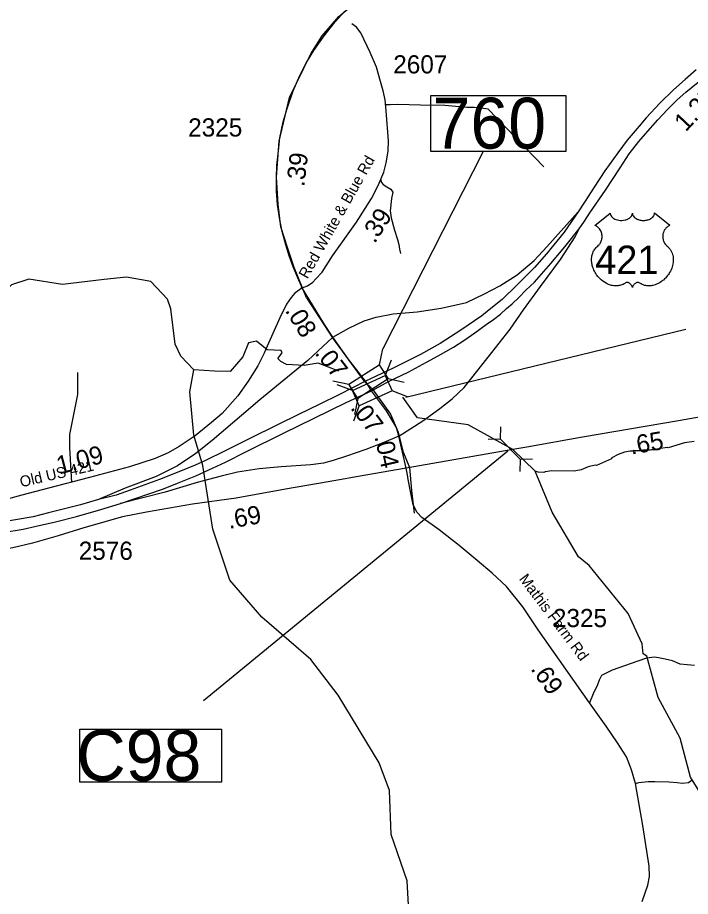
# Model space of a CAD drawing. Extents: x 1248089 to 1457196, y 820910 to 988753.
# Drawn here: x 1409048 to 1413674, y 877378 to 883421 of the extents above; entities that cross this region are included whole.
import ezdxf

# ---------------------------------------------------------------- set-up
doc = ezdxf.new("R2010")
doc.units = 0
for name, color, linetype in [('Exist Hydrographic Misc Water Feature', 7, 'Continuous'), ('Exist Road Non-System Type 51', 7, 'Continuous'), ('Exist Road Primary Interstate Ramp 1 Lane Attributed', 7, 'Continuous'), ('Exist Road Primary US Divided Attributed', 7, 'Continuous'), ('Exist Road Primary US Mileage Hundredths English Label', 7, 'Continuous'), ('Exist Road Primary US Service Attributed', 7, 'Continuous'), ('Exist Road Primary US Shield Number Label', 7, 'Continuous'), ('Exist Road Primary US Structure Standard Bridge CELL', 7, 'Continuous'), ('Exist Road Secondary Structure Culvert CELL', 7, 'Continuous'), ('Exist Road Secondary Type 51 Attributed', 7, 'Continuous'), ('Exist Road Secondary Type 51 Label', 7, 'Continuous'), ('Prop GRAU CAT1 Cell', 7, 'Continuous'), ('Prop Guardrail', 7, 'Continuous'), ('Prop Guardrail Anchor Unit CELL', 7, 'Continuous'), ('Prop Horizontal Alignment Direction Label', 7, 'Continuous'), ('Prop Lane Lines', 7, 'Continuous')]:
    doc.layers.add(name, color=color, linetype=linetype)

msp = doc.modelspace()

# ---------------------------------------------------------------- linework, layer by layer
at = {"layer": 'Exist Hydrographic Misc Water Feature'}
for points in [[(1409643.4, 881618.9), (1409356.3, 881585.2), (1409124.3, 881622.8), (1409006.3, 881582.5), (1408674.3, 881257.6), (1408387.2, 881105.8), (1407870.3, 881099.8), (1407673.2, 881212.1), (1407649.2, 881278.3), (1407643.5, 881298.1), (1407709.2, 881342.7), (1407827.2, 881409.2), (1407839.2, 881599.5), (1407817.7, 881654.6)], [(1410260.3, 880999.1), (1410170.3, 881092.9), (1410130.3, 881175.8), (1410101.3, 881419.3), (1410078.3, 881485.4), (1409963.2, 881606), (1409797.3, 881635.5), (1409643.4, 881618.9)], [(1411257.3, 880990.3), (1411113.3, 881044.3), (1411019.1, 881028.1), (1410897, 881035.9), (1410858.7, 881055.9), (1410837.1, 881077.6), (1410867, 881115.9), (1410860.4, 881132.5), (1410763.9, 881137.5), (1410690.7, 881195.8), (1410635.7, 881184.1), (1410595.8, 881087.6), (1410509.3, 880987.6), (1410402.3, 880989.7), (1410260.3, 880999.1)], [(1411478.4, 876349), (1411652.4, 876713.2), (1411643.3, 877061.4), (1411738.4, 877276.2), (1411726.3, 877486.6), (1411615.3, 877803.9), (1411605.3, 878106.1), (1411533.3, 878297.9), (1411251.3, 878763.2), (1411063.3, 879006.7), (1410727.3, 879299), (1410507.3, 879553), (1410389.3, 879903.4), (1410322.3, 880341.3), (1410260.3, 880549.4), (1410232.3, 880848.7), (1410260.3, 880999.1)], [(1414776.4, 876574.8), (1414498.4, 876823.3), (1414409.4, 876949.8), (1414364.4, 877216.7), (1414339.4, 877233.6), (1414332.4, 877319.1), (1414244.4, 877504.7), (1413796.4, 878002.9), (1413674.4, 878199), (1413604.4, 878466.4), (1413451.4, 878745.2), (1413373.4, 879029.1), (1413349.4, 879046), (1413342.4, 879115.1), (1413246.3, 879323.8), (1412977.3, 879654.3), (1412904.8, 879713.3), (1412722.6, 880021.1), (1412605.4, 880302.2), (1412453.6, 880451.9), (1412146.3, 880619.8), (1411796.3, 880669.5), (1411695.6, 880811.6)], [(1413698.6, 880506.8), (1413634.3, 880496.3), (1413521.7, 880462.7), (1413517.4, 880464.9), (1413453.5, 880456.3), (1413429.4, 880448.8), (1413405.4, 880449.4), (1413397.3, 880445.5), (1413347.4, 880446.6), (1413333.2, 880443), (1413293.2, 880441.8), (1413285.2, 880444.1), (1413277.1, 880440.2), (1413259.2, 880440.6), (1413221.1, 880433.4), (1413176.7, 880416.5), (1413134.2, 880393.4), (1413132.1, 880387.4), (1413027.1, 880341.8), (1413019.8, 880343), (1412970.8, 880331), (1412922.4, 880312), (1412874.2, 880301.2), (1412720.2, 880304.5), (1412674.1, 880297.6), (1412666.1, 880293.8), (1412626.1, 880294.7), (1412605.4, 880302.2)]]:
    msp.add_lwpolyline(points, dxfattribs=at)
at = {"layer": 'Exist Road Non-System Type 51'}
for points in [[(1411034.7, 881494.3), (1410948.7, 881701.6), (1410903.4, 881840.3), (1410858.2, 881981.8), (1410838.4, 882134.7), (1410827.1, 882324.4), (1410846.9, 882572.1), (1410917.6, 882872.2), (1411064.7, 883172.3), (1411141.1, 883295.4), (1411257, 883428.5), (1411328.8, 883489.9)], [(1411573.4, 882824), (1411608.7, 882823.4), (1411661.7, 882825.3), (1411819, 882821.4), (1411984.2, 882819.4), (1412135.6, 882803.7), (1412188.7, 882805.3), (1412237.9, 882801.3), (1412281.1, 882793.9), (1412665.8, 882395.2)], [(1411543.3, 882312), (1411549.9, 882287.7), (1411561.7, 882273.9), (1411587.3, 882256.2), (1411612.9, 882240.5), (1411628.6, 882220.8), (1411618.8, 882177.5), (1411608.9, 882092.9), (1411616.8, 882043.7), (1411638.4, 881959.1), (1411660.1, 881894.2), (1411669.9, 881860.7), (1411673.8, 881829.2), (1411679.7, 881799.7)], [(1411034.7, 881494.3), (1411218.2, 881212.3), (1411427.8, 880923.8), (1411486.8, 880864.8), (1411611.3, 880694.3), (1411663.7, 880569.8), (1411696.4, 880438.6), (1411742.3, 880327.2), (1411755.4, 880169.8), (1411775.1, 880012.5)], [(1409421.1, 880223.8), (1409412.6, 880342.7), (1409407, 880464.4), (1409407, 880555), (1409460.7, 880829.6), (1409460.7, 880979.6)], [(1413701.9, 878966.6), (1413651.1, 878969.8), (1413603.6, 878974.8), (1413549.6, 878997.7), (1413500.4, 879009.2), (1413454.6, 879019), (1413426.7, 879023.9), (1413372.7, 879015.7), (1413312.1, 878996.1), (1413136.8, 878933.8), (1413061.4, 878897.7), (1413046.7, 878864.9), (1413035.2, 878833.8), (1413004.1, 878771.5), (1412978.9, 878710)], [(1413296.3, 878154.1), (1413318.6, 878161.9), (1413382.9, 878168), (1413428.7, 878169.5), (1413525.1, 878166.4), (1413583.2, 878161.9), (1413616.9, 878157.3), (1413661.2, 878161.9), (1413687.2, 878181.8)]]:
    msp.add_lwpolyline(points, dxfattribs=at)
at = {"layer": 'Exist Road Primary Interstate Ramp 1 Lane Attributed'}
for points in [[(1411215.9, 881224.3), (1411324.9, 881285.6), (1411431.6, 881335.5), (1411513.4, 881360.5), (1411629.2, 881383.2), (1411794.9, 881396.8), (1411960.7, 881421.8), (1412133.3, 881462.7), (1412257, 881521.7), (1412363.8, 881576.2), (1412481.8, 881651.2), (1412598.8, 881751.1), (1412687.4, 881844.2), (1412902.5, 882086)], [(1411670, 880543), (1411833.5, 880647.5), (1411951.6, 880733.8), (1412035.6, 880799.6), (1412117.4, 880876.8), (1412170.8, 880944.9), (1412309.3, 881117.5), (1412435.3, 881278.8), (1412527.3, 881410.5), (1412643.1, 881571.7), (1412780.5, 881757.9), (1412881.5, 881912.3), (1412909.3, 881968.5)], [(1411215.9, 881224.3), (1411042.2, 881063), (1410712.9, 880792.8), (1410586.9, 880683.8), (1410384.8, 880513.5), (1410272.4, 880422.7), (1410147.5, 880338.7), (1410001, 880266), (1409787.6, 880184.2), (1409604.8, 880107)], [(1411670, 880543), (1411554.2, 880495.3), (1411443, 880452.2), (1411309, 880404.5), (1411218.2, 880375), (1411150, 880356.8), (1411063.8, 880345.5), (1410859.4, 880331.8), (1410708.4, 880318.2), (1410560.8, 880295.5), (1410447.2, 880268.3), (1410282.6, 880225.1), (1410062.3, 880157), (1409754.7, 880079.8)]]:
    msp.add_lwpolyline(points, dxfattribs=at)
at = {"layer": 'Exist Road Primary US Divided Attributed'}
for points in [[(1413714.3, 883061.3), (1413637.7, 882995.5), (1413558.2, 882923.9), (1413464.5, 882832), (1413369.2, 882730.9), (1413322, 882675.3), (1413239.1, 882577.6), (1413173.9, 882491.3), (1413085.3, 882366.4), (1413012.1, 882255.2), (1412949.6, 882157.5), (1412902.5, 882086)], [(1412909.3, 881968.5), (1412945.7, 882020.7), (1412983.1, 882077.5), (1413090.4, 882234.7), (1413191.5, 882388), (1413253.3, 882485.1), (1413319.2, 882568), (1413365.2, 882621.9), (1413449.2, 882718.4), (1413516.8, 882788.2), (1413582.6, 882854.1), (1413643.3, 882908), (1413763.1, 883007.4)], [(1412902.5, 882086), (1412804.9, 881945.2), (1412685.1, 881796.5), (1412602.2, 881703.4), (1412480.1, 881581.9), (1412379.1, 881482), (1412312.7, 881429.8), (1412240, 881369.6), (1412094.7, 881270.8), (1411952.2, 881178.8), (1411818.2, 881103.9), (1411629.2, 881009.7), (1411439, 880920)], [(1411481, 880855.3), (1411603.1, 880920), (1411732.5, 880983.6), (1411860.2, 881050.5), (1411939.7, 881094.8), (1412044.7, 881153.9), (1412116.3, 881201.5), (1412191.2, 881252.6), (1412270.1, 881310.5), (1412320.1, 881345.7), (1412367.7, 881382.1), (1412409.8, 881419.5), (1412448.4, 881452.5), (1412493.2, 881496.7), (1412543.2, 881545.6), (1412602.8, 881602.3), (1412714.6, 881729.5), (1412811.1, 881845.3), (1412909.3, 881968.5)], [(1411439, 880920), (1411260.7, 880830.3), (1411121.7, 880759.9), (1410978.6, 880691.8), (1410835.5, 880620.2), (1410645.4, 880527.1), (1410469.9, 880440.8), (1410338.8, 880376.1), (1410269.6, 880344.3), (1410178.7, 880306.9), (1410022.6, 880245.6), (1409822.2, 880171.8), (1409726.3, 880137.7), (1409604.8, 880107)], [(1409754.7, 880079.8), (1410049.9, 880179.7), (1410147.5, 880219.4), (1410273, 880269.4), (1410387.6, 880322.8), (1410476.2, 880363.6), (1410622.1, 880436.3), (1410877, 880562.3), (1411086.5, 880665.6), (1411307.9, 880773.5), (1411481, 880855.3)], [(1409604.8, 880107), (1409481, 880071.8), (1409259.6, 880015.1), (1409154, 879989), (1409033.7, 879967.4), (1408787.3, 879925.4), (1408642, 879908.3), (1408488.7, 879891.3), (1408320.7, 879880), (1408107.2, 879864.1), (1407585.2, 879847.7), (1405296.8, 879771.1)], [(1405495.2, 879708.1), (1405775.1, 879718.7), (1406038, 879729), (1406286.1, 879739.2), (1406543.2, 879746), (1406774.3, 879753.9), (1407005.3, 879763), (1407252.3, 879769.8), (1407503.8, 879778.9), (1407822.2, 879790.3), (1408038.5, 879799.3), (1408263.9, 879805), (1408417.7, 879816.4), (1408611.3, 879834.5), (1408817.4, 879861.8), (1408945.7, 879881.1), (1409085.9, 879903.8), (1409175.6, 879924.2), (1409307.9, 879953.8), (1409453.2, 879990.1), (1409620.7, 880037.8), (1409754.7, 880079.8)]]:
    msp.add_lwpolyline(points, dxfattribs=at)
at = {"layer": 'Exist Road Primary US Service Attributed'}
msp.add_lwpolyline([(1411004.7, 881562), (1410951.9, 881523.7), (1410928.2, 881497.3), (1410896.5, 881451), (1410851.6, 881357.3), (1410755.2, 881141.9), (1410742, 881114.2), (1410699.7, 881025.7), (1410632.4, 880921.3), (1410561.1, 880820.9), (1410454.2, 880699.4), (1410381.6, 880636), (1410268, 880546.2), (1410158.4, 880470.9), (1410083.2, 880427.3), (1409993.4, 880389), (1409816.5, 880330.9), (1409541.8, 880258.2), (1409260.6, 880184.2), (1409077.1, 880136.7), (1408806.4, 880064)], dxfattribs=at)
at = {"layer": 'Exist Road Primary US Structure Standard Bridge CELL'}
for p, q in [((1411556.7, 881144.3), (1411532.8, 881033.7)), ((1411615.7, 881065.1), (1411575.5, 880959.3)), ((1411706.3, 880912.5), (1411595.7, 880936.4)), ((1411325.7, 880897.5), (1411215.1, 880921.3)), ((1411350.3, 880855.8), (1411244.5, 880896)), ((1411728.8, 880813.5), (1411623, 880853.7)), ((1411396.7, 880752.5), (1411356.5, 880646.7)), ((1411387.1, 880802.4), (1411363.3, 880691.7))]:
    msp.add_line(p, q, dxfattribs=at)
for points in [[(1411595.7, 880936.4), (1411387.4, 880801.9), (1411324.6, 880899.2), (1411532.8, 881033.7)], [(1411623, 880853.7), (1411396.9, 880752.1), (1411349.4, 880857.7), (1411575.5, 880959.3)]]:
    msp.add_lwpolyline(points, close=True, dxfattribs=at)
at = {"layer": 'Exist Road Secondary Structure Culvert CELL'}
for p, q in [((1412368.9, 880607.8), (1412366.2, 880524.6)), ((1412282.9, 880522.8), (1412366.2, 880524.6)), ((1412366.2, 880524.6), (1412505.6, 880383.5)), ((1412502.9, 880300.3), (1412505.6, 880383.5)), ((1412588.9, 880385.3), (1412505.6, 880383.5))]:
    msp.add_line(p, q, dxfattribs=at)
at = {"layer": 'Exist Road Secondary Type 51 Attributed'}
for points in [[(1411004.7, 881562), (1410967.5, 881648.2), (1410942.9, 881708), (1410914.8, 881781.9), (1410891.9, 881859.2), (1410867.3, 881950.7), (1410851.5, 882029.8), (1410835.7, 882135.3), (1410828.6, 882226.8), (1410826.9, 882318.2), (1410830.4, 882404.4), (1410840.9, 882504.6), (1410851.5, 882594.3), (1410874.3, 882703.3), (1410900.7, 882794.8), (1410942.9, 882917.8), (1410988.6, 883021.6), (1411034.3, 883113), (1411083.5, 883193.9), (1411155.6, 883295.9), (1411231.1, 883390.9), (1411296.2, 883463)], [(1411004.7, 881562), (1411041.3, 881576.1), (1411078.2, 881602.5), (1411099.3, 881625.4), (1411141.5, 881671.1), (1411213.6, 881781.9), (1411377, 882014), (1411480.7, 882177.5), (1411526.4, 882265.4), (1411565.1, 882356.9), (1411580.9, 882421.9), (1411596.7, 882502.8), (1411598.5, 882573.2), (1411580.9, 882778.9), (1411573.9, 882856.3), (1411561.6, 882917.8), (1411544, 882981.2), (1411515.9, 883079.6), (1411471.9, 883181.6), (1411406.9, 883315.3), (1411377, 883354), (1411345.4, 883378.6)], [(1411215.9, 881224.3), (1411156.9, 881310.5), (1410999, 881569.4)], [(1411439, 880920), (1411320.4, 881074.4), (1411215.9, 881224.3)], [(1411481, 880855.3), (1411461.1, 880888.2), (1411439, 880920)], [(1414948.3, 880887.4), (1414749.9, 880858.8), (1413982, 880715.9), (1413591.8, 880647.5), (1412931.5, 880535.4), (1412548, 880467), (1412453.6, 880451.9), (1411719.2, 880323.7)], [(1411670, 880543), (1411653.6, 880602.1), (1411584.9, 880717.9), (1411481, 880855.3)], [(1411719.2, 880323.7), (1411670, 880543)], [(1411719.2, 880323.7), (1411442.4, 880275.3), (1411183.2, 880229.3), (1410890, 880178.5), (1410550.5, 880116.8), (1410249.4, 880075), (1409932.9, 880020.7), (1409769.6, 879988), (1409503.7, 879911.7), (1409326.6, 879857.2), (1409150.1, 879806.7), (1409015, 879774.4), (1408962.2, 879766.4), (1408773.7, 879730.1), (1408493.2, 879702.8), (1408220.8, 879696), (1408120.8, 879693.8)], [(1413343.1, 877343.1), (1413382.2, 877456.2), (1413393.2, 877515.8), (1413391, 877586.4), (1413346.9, 877866.6), (1413296.3, 878154.1), (1413267.7, 878249), (1413234.6, 878337.2), (1413172.9, 878434.3), (1413093.5, 878549), (1412978.9, 878710), (1412626.7, 879211.7), (1412520.9, 879368.3), (1412408.9, 879508.4), (1412309.7, 879601.1), (1412208.3, 879687.1), (1412084.9, 879790.8), (1411946, 879898.9), (1411826.2, 879983.3), (1411795.5, 880017.3), (1411768.3, 880069.6), (1411751.2, 880151.3), (1411732.5, 880245.6), (1411728, 880276.2), (1411719.2, 880323.7)]]:
    msp.add_lwpolyline(points, dxfattribs=at)
at = {"layer": 'Prop Guardrail'}
for p, q in [((1411561.7, 881144.4), (1412248.5, 882497)), ((1411717.8, 880811.4), (1413642.8, 881279.6))]:
    msp.add_line(p, q, dxfattribs=at)
msp.add_lwpolyline([(1411888.4, 882884.1), (1412817.4, 882884.1), (1412817.4, 882500), (1411888.4, 882500)], close=True, dxfattribs=at)
at = {"layer": 'Prop Guardrail Anchor Unit CELL'}
msp.add_line((1412418.6, 880439.6), (1410325.2, 878724.1), dxfattribs=at)
msp.add_lwpolyline([(1409474.9, 878529.3), (1410448.6, 878529.3), (1410448.6, 878162.9), (1409474.9, 878162.9)], close=True, dxfattribs=at)
at = {"layer": 'Prop Horizontal Alignment Direction Label'}
msp.add_lwpolyline([(1413122.9, 882076.8), (1413123.2, 882072.4), (1413124.3, 882067.2), (1413125.1, 882064.5), (1413127.5, 882059.4), (1413131.6, 882053.3), (1413137.2, 882047.3), (1413143.5, 882042.1), (1413147.8, 882039.3), (1413155, 882035.4), (1413163.3, 882032), (1413172.4, 882029.3), (1413181.8, 882027.5), (1413192, 882026.3), (1413202.1, 882026.1), (1413213, 882027), (1413225.1, 882029.3), (1413230.7, 882030.7), (1413236.9, 882032.9), (1413242.7, 882035.2), (1413249, 882038.6), (1413254.1, 882041.9), (1413258.1, 882044.8), (1413263.7, 882050.2), (1413268.2, 882055.8), (1413270.1, 882058.9), (1413271.7, 882061.9), (1413274, 882068.3), (1413274.6, 882071.2), (1413275, 882077), (1413275.4, 882072.1), (1413275.9, 882069), (1413276.7, 882066), (1413278, 882062.8), (1413280.2, 882058.3), (1413282.7, 882054.5), (1413287.5, 882048.9), (1413290.4, 882046.2), (1413293.1, 882044), (1413300.3, 882039), (1413308.8, 882034.7), (1413312.9, 882032.9), (1413317.2, 882031.4), (1413322.6, 882029.8), (1413328.2, 882028.5), (1413333.7, 882027.5), (1413339.4, 882026.7), (1413345.1, 882026.3), (1413349.8, 882026.1), (1413355.6, 882026.2), (1413360.9, 882026.5), (1413366.4, 882027.1), (1413372.4, 882028.2), (1413377.3, 882029.2), (1413383.7, 882030.9), (1413389.4, 882033), (1413394.5, 882035.2), (1413401.1, 882038.6), (1413406.5, 882042), (1413410.3, 882045.1), (1413415, 882049.4), (1413419.4, 882054.5), (1413422, 882058.2), (1413423.8, 882062), (1413425.5, 882066), (1413426.5, 882070.3), (1413427, 882074), (1413427.1, 882077.2), (1413533.4, 881992.5), (1413530.9, 881991.5), (1413525.1, 881988.7), (1413520.5, 881986), (1413513.2, 881980.9), (1413510.1, 881978), (1413506.9, 881975.1), (1413504.1, 881971.9), (1413501.5, 881969), (1413498.4, 881964.7), (1413495.7, 881960.5), (1413493, 881955.7), (1413491, 881951.7), (1413487.7, 881943.1), (1413486.2, 881937.7), (1413485.2, 881933.1), (1413483.9, 881923.7), (1413483.6, 881919.1), (1413483.6, 881914.7), (1413483.8, 881910), (1413484.3, 881905.4), (1413485.1, 881900.7), (1413485.9, 881896.6), (1413487.2, 881891.5), (1413489.1, 881885.6), (1413491.4, 881879.9), (1413496.2, 881870.6), (1413502.5, 881861.2), (1413506.9, 881856), (1413511.3, 881851.4), (1413517.9, 881845.9), (1413521.4, 881842.8), (1413525.5, 881838.7), (1413532.2, 881831), (1413534.9, 881827.3), (1413537.6, 881823.2), (1413540.1, 881819), (1413542.6, 881814.5), (1413544.6, 881810.6), (1413548.4, 881801.4), (1413551.1, 881792.6), (1413552.4, 881787.9), (1413554.3, 881777.5), (1413555.1, 881772.4), (1413555.9, 881762.2), (1413555.9, 881749.9), (1413555, 881738.2), (1413552.8, 881724.6), (1413551, 881716.4), (1413548.2, 881706.9), (1413545.5, 881698.7), (1413540.6, 881686.6), (1413536.3, 881677.8), (1413530.7, 881667.5), (1413526.9, 881661.3), (1413522.4, 881654.6), (1413516.9, 881647), (1413510.3, 881638.8), (1413502.5, 881630.2), (1413496.1, 881623.8), (1413487.9, 881616.4), (1413482.8, 881612.3), (1413475.7, 881606.9), (1413465.9, 881600.4), (1413456.2, 881594.8), (1413448, 881590.6), (1413440.7, 881587.4), (1413431.3, 881583.8), (1413415.6, 881579.5), (1413409.9, 881578.3), (1413403.1, 881577.3), (1413396.8, 881576.7), (1413390.6, 881576.3), (1413382.4, 881576.3), (1413374.1, 881576.9), (1413366.3, 881578.1), (1413358.2, 881579.8), (1413349.8, 881582.3), (1413342.1, 881585.3), (1413334.3, 881589.1), (1413321.2, 881597.4), (1413317.4, 881599.4), (1413315.2, 881600), (1413310.1, 881600.2), (1413305.4, 881599.2), (1413300.5, 881597.3), (1413297.5, 881595.7), (1413293.6, 881593.1), (1413290.6, 881590.8), (1413286.9, 881587.3), (1413284.4, 881584.4), (1413282.5, 881582.1), (1413278.8, 881576.3), (1413277.5, 881573.5), (1413276.1, 881570), (1413274.9, 881564.7), (1413273.2, 881571.3), (1413271.3, 881575.7), (1413269, 881579.5), (1413266.7, 881582.8), (1413263, 881587.1), (1413259.6, 881590.3), (1413255.6, 881593.6), (1413251.4, 881596.2), (1413247.9, 881597.9), (1413244.8, 881599.1), (1413241, 881600), (1413237.8, 881600.3), (1413235.3, 881600.2), (1413231.7, 881599.4), (1413226.9, 881596), (1413222.4, 881592.8), (1413217.4, 881589.7), (1413211.5, 881586.6), (1413207.2, 881584.6), (1413202, 881582.6), (1413196, 881580.6), (1413189.5, 881578.9), (1413182.8, 881577.6), (1413176.9, 881576.6), (1413170.5, 881576.1), (1413164.8, 881575.9), (1413158.8, 881575.9), (1413153.3, 881576.4), (1413146.8, 881576.9), (1413138.8, 881578.1), (1413132.1, 881579.6), (1413125.1, 881581.5), (1413117.9, 881583.8), (1413110.1, 881586.7), (1413100.5, 881590.9), (1413093.8, 881594.4), (1413083.1, 881600.5), (1413070.7, 881609.1), (1413061.3, 881616.7), (1413054.5, 881622.9), (1413044.4, 881633.2), (1413038.4, 881639.9), (1413029.1, 881652), (1413023.1, 881660.7), (1413019.3, 881667.1), (1413013.6, 881677.4), (1413010.5, 881683.9), (1413006.5, 881693.3), (1413003.3, 881701.9), (1413000.7, 881710.1), (1412999.3, 881715.3), (1412997.3, 881724.4), (1412996.1, 881730.9), (1412994.9, 881739.7), (1412994.2, 881749.1), (1412994.1, 881757.7), (1412994.3, 881764.8), (1412995.1, 881773.2), (1412996.5, 881782), (1412998.2, 881789.6), (1412999.8, 881795.1), (1413002, 881801.8), (1413005, 881809.1), (1413008.5, 881816.1), (1413011.9, 881822), (1413016.1, 881828.3), (1413020.2, 881833.6), (1413025.7, 881839.5), (1413031.3, 881844.9), (1413036.5, 881849.1), (1413042.6, 881855.1), (1413045.8, 881858.8), (1413049.7, 881863.9), (1413052.8, 881868.6), (1413055.2, 881872.8), (1413058.5, 881879), (1413060.4, 881883.6), (1413062.8, 881890.8), (1413064.1, 881895.8), (1413065.3, 881902.3), (1413066.1, 881908.4), (1413066.5, 881916), (1413066.3, 881922.3), (1413065.4, 881929.6), (1413064.1, 881936.6), (1413062.4, 881942.8), (1413059.8, 881949.8), (1413057.4, 881955), (1413053.3, 881962), (1413048.8, 881968.4), (1413044.1, 881973.7), (1413039.4, 881978.4), (1413034.8, 881981.9), (1413030.6, 881985), (1413025.2, 881988.3), (1413019.9, 881990.8), (1413016.7, 881992.2)], close=True, dxfattribs=at)

# ---------------------------------------------------------------- texts
at = {"layer": 'Exist Road Primary US Mileage Hundredths English Label'}
msp.add_text('1.25', height=125, rotation=46.65549, dxfattribs=at).set_placement((1413641.3, 882630.5))
at = {"layer": 'Exist Road Primary US Shield Number Label'}
msp.add_text('421', height=195, dxfattribs=at).set_placement((1413019.1, 881658.1))
at = {"layer": 'Exist Road Secondary Type 51 Label'}
for s, rotation, p in [('Red White & Blue Rd', 60.5453, (1411040.8, 881619.2)), ('Old US 421', 13.00703, (1409072.3, 880190.8)), ('Mathis Farm Rd', 306.97247, (1412491.7, 879560.6))]:
    msp.add_text(s, height=75, rotation=rotation, dxfattribs=at).set_placement(p)
at = {"layer": 'Prop GRAU CAT1 Cell'}
for s, rotation, p in [('.39', 83.29308, (1411018.4, 882254.3)), ('.39', 57.6212, (1411503.3, 881862.1)), ('.08', 301.36854, (1410883.6, 881406.8)), ('.07', 307.53804, (1411086.8, 881112.6)), ('.07', 307.09644, (1411331.5, 880736.1)), ('.65', 9.63866, (1413267.5, 880416.1)), ('.04', 282.64356, (1411500.7, 880539.6)), ('1.09', 14.81826, (1409333.1, 880278.3)), ('.69', 10.31302, (1410502.2, 879904.7)), ('.69', 305.06966, (1412571.6, 878942))]:
    msp.add_text(s, height=125, rotation=rotation, dxfattribs=at).set_placement(p)
at = {"layer": 'Prop Guardrail'}
msp.add_text('760', height=350, dxfattribs=at).set_placement((1411900.9, 882519.7))
at = {"layer": 'Prop Guardrail Anchor Unit CELL'}
msp.add_text('C98', height=350, dxfattribs=at).set_placement((1409452.7, 878172.7))
at = {"layer": 'Prop Lane Lines'}
for s, p in [('2607', (1411630.7, 883036.6)), ('2325', (1410220.7, 882603)), ('2576', (1409468, 879692.8)), ('2325', (1412728.5, 879229.8))]:
    msp.add_text(s, height=125, dxfattribs=at).set_placement(p)

doc.saveas('drawing.dxf')
